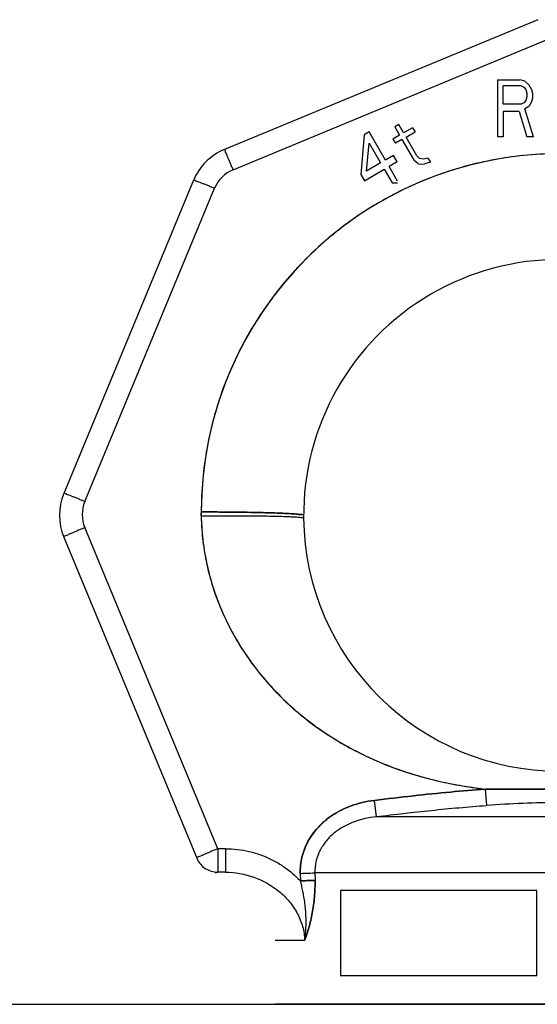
# Model space of a CAD drawing. Header units: millimetres. Extents: x 0 to 297, y 0 to 210.
# Tile 316 of 446: x 159.935 to 160.754, y 163.024 to 164.582. Entities that reach past the tile are written whole.
import ezdxf

# ---------------------------------------------------------------- set-up
doc = ezdxf.new("R2010")
doc.units = ezdxf.units.MM
doc.header["$LTSCALE"] = 16.335
doc.layers.get('0').update_dxf_attribs({"linetype": 'CONTINUOUS'})
doc.layers.add('001-M31079-X02', color=7, linetype='CONTINUOUS')

msp = doc.modelspace()

# ---------------------------------------------------------------- linework, layer by layer
at = {"color": 7, "linetype": 'Continuous'}
msp.add_line((158.0138, 163.0236), (161.7308, 163.0236), dxfattribs=at)
at = {"layer": '001-M31079-X02', "color": 9, "linetype": 'Continuous'}
for p, q in [((160.755, 164.5821), (160.259, 164.3767)), ((160.2728, 164.3446), (160.7687, 164.5501)), ((160.2103, 164.328), (160.0049, 163.832)), ((160.0381, 163.8194), (160.2436, 164.3154)), ((160.2224, 163.7967), (160.2224, 163.8009)), ((160.2486, 163.2699), (160.0381, 163.7781)), ((160.0049, 163.7631), (160.2158, 163.2539)), ((160.6719, 163.3641), (160.6737, 163.3384)), ((160.6719, 163.3641), (160.6737, 163.3384)), ((160.4996, 163.3206), (160.4964, 163.3464)), ((160.4996, 163.3206), (160.4964, 163.3464)), ((161.0792, 163.3206), (160.4996, 163.3206)), ((160.2608, 163.2699), (160.2486, 163.2699)), ((160.2486, 163.2699), (160.2486, 163.2327)), ((160.2608, 163.2699), (160.2608, 163.2327)), ((160.2608, 163.2327), (160.2486, 163.2327)), ((160.379, 163.2308), (160.3792, 163.219)), ((161.1766, 163.2317), (160.4022, 163.2317)), ((160.386, 163.1247), (160.3394, 163.1247))]:
    msp.add_line(p, q, dxfattribs=at)
at = {"layer": '001-M31079-X02', "color": 7, "linetype": 'Continuous'}
for p, q in [((160.6911, 164.4868), (160.7271, 164.4868)), ((160.6911, 164.4868), (160.6911, 164.3968)), ((160.7346, 164.4849), (160.7271, 164.4868)), ((160.7346, 164.4849), (160.7406, 164.4791)), ((160.7406, 164.4791), (160.7451, 164.4715)), ((160.7451, 164.4715), (160.7466, 164.4657)), ((160.7466, 164.4581), (160.7451, 164.4523)), ((160.7466, 164.4657), (160.7466, 164.4581)), ((160.7406, 164.4447), (160.7346, 164.4409)), ((160.7451, 164.4523), (160.7406, 164.4447)), ((160.7256, 164.437), (160.7001, 164.437)), ((160.7001, 164.437), (160.7001, 164.3968)), ((160.7256, 164.437), (160.7376, 164.3968)), ((160.7481, 164.3968), (160.7346, 164.4409)), ((160.535, 164.4162), (160.5285, 164.4124)), ((160.5285, 164.4124), (160.5361, 164.3992)), ((160.5426, 164.4029), (160.535, 164.4162)), ((160.5569, 164.4112), (160.5426, 164.4029)), ((160.5569, 164.4112), (160.5607, 164.4045)), ((160.4802, 164.4001), (160.4749, 164.3373)), ((160.488, 164.4046), (160.4802, 164.4001)), ((160.5138, 164.3598), (160.488, 164.4046)), ((160.5361, 164.3992), (160.5257, 164.3932)), ((160.5465, 164.3963), (160.5607, 164.4045)), ((160.5637, 164.3664), (160.5465, 164.3963)), ((160.7001, 164.3968), (160.6911, 164.3968)), ((160.7481, 164.3968), (160.7376, 164.3968)), ((160.484, 164.3425), (160.4879, 164.3868)), ((160.4879, 164.3868), (160.5061, 164.3553)), ((160.5257, 164.3932), (160.5296, 164.3865)), ((160.54, 164.3925), (160.5296, 164.3865)), ((160.54, 164.3925), (160.5591, 164.3594)), ((160.5268, 164.3673), (160.5138, 164.3598)), ((160.5326, 164.3573), (160.5268, 164.3673)), ((160.5637, 164.3664), (160.5679, 164.3622)), ((160.5061, 164.3553), (160.484, 164.3425)), ((160.5326, 164.3573), (160.5196, 164.3498)), ((160.533, 164.3266), (160.5196, 164.3498)), ((160.5655, 164.3542), (160.5591, 164.3594)), ((160.5655, 164.3542), (160.5713, 164.3532)), ((160.5737, 164.3612), (160.5679, 164.3622)), ((160.5713, 164.3532), (160.5762, 164.3538)), ((160.5811, 164.3632), (160.5737, 164.3612)), ((160.585, 164.3566), (160.5762, 164.3538)), ((160.5811, 164.3632), (160.585, 164.3566)), ((160.4749, 164.3373), (160.4806, 164.3273)), ((160.4806, 164.3273), (160.5118, 164.3453)), ((160.5118, 164.3453), (160.5243, 164.3237)), ((160.5243, 164.3237), (160.533, 164.3237)), ((160.2224, 163.8029), (160.2224, 163.7967)), ((160.2224, 163.8029), (160.2224, 163.7988)), ((160.379, 163.2308), (160.3792, 163.219))]:
    msp.add_line(p, q, dxfattribs=at)
at = {"layer": '001-M31079-X02', "color": 6, "linetype": 'Continuous'}
for p, q in [((160.7286, 164.4772), (160.7001, 164.4772)), ((160.7001, 164.4485), (160.7001, 164.4772)), ((160.7286, 164.4772), (160.7331, 164.4753)), ((160.7331, 164.4753), (160.7361, 164.4715)), ((160.7361, 164.4715), (160.7376, 164.4657)), ((160.7376, 164.46), (160.7361, 164.4543)), ((160.7376, 164.4657), (160.7376, 164.46)), ((160.7286, 164.4485), (160.7001, 164.4485)), ((160.7331, 164.4504), (160.7286, 164.4485)), ((160.7361, 164.4543), (160.7331, 164.4504)), ((160.4022, 163.2317), (160.4024, 163.2199)), ((160.7534, 163.2036), (160.4426, 163.2036)), ((160.4426, 163.2036), (160.4426, 163.0686)), ((160.7534, 163.0686), (160.7534, 163.2036)), ((160.7534, 163.0686), (160.4426, 163.0686)), ((161.2394, 163.0236), (160.3394, 163.0236))]:
    msp.add_line(p, q, dxfattribs=at)
at = {"layer": '001-M31079-X02', "color": 9, "linetype": 'Continuous'}
for centre, radius, start, end in [((160.2934, 164.2935), 0.09, 112.5, 157.5), ((160.2935, 164.2947), 0.054, 112.5027, 157.4973), ((160.088, 163.7976), 0.09, 157.5, 202.5), ((160.088, 163.7988), 0.054, 157.5027, 202.4973), ((160.7894, 163.7976), 0.405, 180.6298, 359.3702), ((160.7894, 212.9768), 49.6128, 269.86427, 270.13573), ((160.2486, 163.2687), 0.036, 202.5, 270)]:
    msp.add_arc(centre, radius, start, end, dxfattribs=at)
at = {"layer": '001-M31079-X02', "color": 7, "linetype": 'Continuous'}
msp.add_arc((160.7894, 163.8029), 0.567, 0, 180, dxfattribs=at)
at = {"layer": '001-M31079-X02', "color": 6, "linetype": 'Continuous'}
msp.add_arc((160.7894, 163.7976), 0.405, 359.3702, 180.6298, dxfattribs=at)
at = {"layer": '001-M31079-X02', "color": 9, "linetype": 'Continuous'}
for points, knots in [([(161.3564, 163.8029), (161.3564, 163.8199), (161.3549, 163.8538), (161.348, 163.9043), (161.3367, 163.954), (161.3209, 164.0025), (161.3009, 164.0493), (161.2768, 164.0942), (161.2487, 164.1367), (161.2169, 164.1766), (161.1817, 164.2134), (161.1433, 164.2469), (161.1021, 164.2768), (161.0584, 164.3029), (161.0125, 164.325), (160.9648, 164.3429), (160.9157, 164.3565), (160.8656, 164.3656), (160.8149, 164.3701), (160.7639, 164.3701), (160.7132, 164.3656), (160.6631, 164.3565), (160.614, 164.3429), (160.5663, 164.325), (160.5204, 164.3029), (160.4767, 164.2768), (160.4355, 164.2469), (160.3971, 164.2134), (160.3619, 164.1766), (160.3301, 164.1367), (160.302, 164.0942), (160.2779, 164.0493), (160.2579, 164.0025), (160.2421, 163.954), (160.2308, 163.9043), (160.2239, 163.8538), (160.2224, 163.8199), (160.2224, 163.8029)], [0, 0, 0, 0, 0.028575, 0.057156, 0.085737, 0.114317, 0.142895, 0.171472, 0.200048, 0.228622, 0.257194, 0.285764, 0.314333, 0.342901, 0.371466, 0.400031, 0.428594, 0.457157, 0.485719, 0.514281, 0.542844, 0.571406, 0.59997, 0.628534, 0.6571, 0.685667, 0.714236, 0.742807, 0.771379, 0.799953, 0.828529, 0.857106, 0.885684, 0.914264, 0.942844, 0.971426, 1, 1, 1, 1]), ([(160.2728, 164.3446), (160.272, 164.3465), (160.2705, 164.3502), (160.2682, 164.3556), (160.2661, 164.3607), (160.2641, 164.3651), (160.2626, 164.3693), (160.2606, 164.3722), (160.2604, 164.3773), (160.259, 164.3767)], [0, 0, 0, 0, 0.175082, 0.34414, 0.502227, 0.644724, 0.767468, 0.866877, 1, 1, 1, 1]), ([(160.2103, 164.328), (160.2109, 164.3295), (160.2148, 164.3262), (160.2184, 164.3255), (160.2226, 164.3238), (160.2272, 164.322), (160.2324, 164.32), (160.2379, 164.3177), (160.2416, 164.3162), (160.2436, 164.3154)], [0, 0, 0, 0, 0.134296, 0.234027, 0.357, 0.499553, 0.657434, 0.825927, 1, 1, 1, 1]), ([(160.0381, 163.8194), (160.0362, 163.8202), (160.0325, 163.8218), (160.027, 163.824), (160.0218, 163.8261), (160.0171, 163.8278), (160.013, 163.8296), (160.0094, 163.8303), (160.0055, 163.8335), (160.0049, 163.832)], [0, 0, 0, 0, 0.174066, 0.34256, 0.500442, 0.642997, 0.765971, 0.865703, 1, 1, 1, 1]), ([(160.3844, 163.7976), (160.3844, 163.7992), (160.3787, 163.7985), (160.3738, 163.7997), (160.3657, 163.8), (160.3563, 163.8006), (160.3446, 163.8011), (160.3312, 163.8016), (160.316, 163.802), (160.2992, 163.8023), (160.2812, 163.8026), (160.2621, 163.8028), (160.2424, 163.8029), (160.229, 163.8029), (160.2224, 163.8029)], [0, 0, 0, 0, 0.02982, 0.064811, 0.111629, 0.171497, 0.24316, 0.326315, 0.419777, 0.524502, 0.635428, 0.753215, 0.877723, 1, 1, 1, 1]), ([(160.2224, 163.8029), (160.2289, 163.8029), (160.2418, 163.8029), (160.2607, 163.8028), (160.2789, 163.8026), (160.2962, 163.8024), (160.3125, 163.802), (160.3277, 163.8017), (160.3414, 163.8012), (160.3538, 163.8008), (160.364, 163.8001), (160.3729, 163.7998), (160.3782, 163.7985), (160.3844, 163.7993), (160.3844, 163.7976)], [0, 0, 0, 0, 0.119326, 0.238323, 0.350682, 0.456135, 0.557526, 0.651234, 0.73688, 0.812698, 0.878047, 0.929721, 0.967962, 1, 1, 1, 1]), ([(160.2224, 163.7967), (160.2322, 163.7968), (160.252, 163.797), (160.2814, 163.797), (160.3097, 163.7969), (160.3318, 163.7965), (160.3475, 163.7961), (160.3573, 163.7958), (160.3656, 163.7954), (160.3724, 163.795), (160.3775, 163.7946), (160.3813, 163.7942), (160.3832, 163.7938), (160.3844, 163.7934), (160.3844, 163.7931)], [0, 0, 0, 0, 0.180599, 0.365648, 0.544133, 0.703922, 0.773279, 0.834152, 0.885712, 0.927563, 0.95952, 0.981825, 0.994942, 1, 1, 1, 1]), ([(160.2224, 163.7967), (160.2228, 163.7675), (160.2304, 163.7091), (160.2606, 163.6268), (160.3068, 163.5531), (160.3658, 163.4905), (160.4345, 163.4401), (160.51, 163.4024), (160.5897, 163.377), (160.6444, 163.3674), (160.6719, 163.3641)], [0, 0, 0, 0, 0.128514, 0.256351, 0.383132, 0.508688, 0.633005, 0.756182, 0.878418, 1, 1, 1, 1]), ([(160.0381, 163.7781), (160.0362, 163.7773), (160.0324, 163.7757), (160.0268, 163.7733), (160.0215, 163.7711), (160.0169, 163.769), (160.0126, 163.7673), (160.0095, 163.7652), (160.0042, 163.7647), (160.0049, 163.7631)], [0, 0, 0, 0, 0.172845, 0.340742, 0.498514, 0.641297, 0.764691, 0.864901, 1, 1, 1, 1]), ([(160.6719, 163.3641), (160.6535, 163.3628), (160.6155, 163.3597), (160.557, 163.3536), (160.5169, 163.3489), (160.4964, 163.3464)], [0, 0, 0, 0, 0.313983, 0.64732, 1, 1, 1, 1]), ([(160.9069, 163.3641), (160.8802, 163.3642), (160.8286, 163.364), (160.7502, 163.364), (160.6986, 163.3642), (160.6719, 163.3641)], [0, 0, 0, 0, 0.341255, 0.65875, 1, 1, 1, 1]), ([(160.4964, 163.3464), (160.4899, 163.3456), (160.4776, 163.3434), (160.46, 163.3382), (160.4442, 163.3314), (160.4301, 163.3234), (160.4178, 163.3141), (160.4071, 163.3039), (160.3982, 163.2929), (160.3909, 163.2812), (160.3854, 163.269), (160.3815, 163.2564), (160.3792, 163.2436), (160.3789, 163.235), (160.379, 163.2308)], [0, 0, 0, 0, 0.107248, 0.208031, 0.302685, 0.392012, 0.476842, 0.557967, 0.636039, 0.71167, 0.785547, 0.858189, 0.929779, 1, 1, 1, 1]), ([(160.4996, 163.3206), (160.5286, 163.3242), (160.5866, 163.3309), (160.6447, 163.3363), (160.6737, 163.3384)], [0, 0, 0, 0, 0.500713, 1, 1, 1, 1]), ([(160.9051, 163.3384), (160.8858, 163.3397), (160.8472, 163.342), (160.7894, 163.3433), (160.7316, 163.342), (160.693, 163.3397), (160.6737, 163.3384)], [0, 0, 0, 0, 0.250568, 0.5, 0.749432, 1, 1, 1, 1]), ([(160.4996, 163.3206), (160.4872, 163.3192), (160.4688, 163.3151), (160.4463, 163.3046), (160.4313, 163.2942), (160.4187, 163.2813), (160.4091, 163.2661), (160.4032, 163.2493), (160.4021, 163.2375), (160.4022, 163.2317)], [0, 0, 0, 0, 0.258475, 0.385509, 0.510919, 0.63479, 0.757331, 0.878888, 1, 1, 1, 1]), ([(160.2486, 163.2699), (160.2467, 163.2691), (160.2429, 163.2676), (160.2373, 163.2652), (160.232, 163.2629), (160.2274, 163.2608), (160.2231, 163.2591), (160.22, 163.257), (160.2147, 163.2565), (160.2154, 163.255)], [0, 0, 0, 0, 0.170904, 0.339315, 0.497992, 0.640873, 0.764303, 0.864739, 1, 1, 1, 1]), ([(160.2608, 163.2699), (160.2671, 163.2699), (160.2797, 163.2692), (160.2985, 163.2659), (160.3168, 163.2604), (160.3344, 163.2528), (160.3508, 163.2433), (160.3659, 163.2321), (160.375, 163.2235), (160.3792, 163.219)], [0, 0, 0, 0, 0.142409, 0.286032, 0.430381, 0.574801, 0.718483, 0.860524, 1, 1, 1, 1]), ([(160.2608, 163.2327), (160.276, 163.2327), (160.3067, 163.2273), (160.3405, 163.2082), (160.3622, 163.1868), (160.3751, 163.168), (160.3836, 163.1471), (160.3859, 163.1322), (160.386, 163.1247)], [0, 0, 0, 0, 0.25143, 0.503272, 0.628972, 0.753715, 0.877314, 1, 1, 1, 1]), ([(160.379, 163.2308), (160.3813, 163.2309), (160.3859, 163.231), (160.3923, 163.2312), (160.3977, 163.2314), (160.4009, 163.2316), (160.4022, 163.2317)], [0, 0, 0, 0, 0.304503, 0.5896, 0.826919, 1, 1, 1, 1]), ([(160.3792, 163.219), (160.3815, 163.2191), (160.3859, 163.2192), (160.3923, 163.2194), (160.3977, 163.2196), (160.401, 163.2198), (160.4024, 163.2199)], [0, 0, 0, 0, 0.292513, 0.575188, 0.818321, 1, 1, 1, 1]), ([(160.4024, 163.2199), (160.401, 163.2198), (160.3977, 163.2196), (160.3923, 163.2194), (160.3859, 163.2192), (160.3815, 163.2191), (160.3792, 163.219)], [0, 0, 0, 0, 0.181684, 0.424818, 0.707491, 1, 1, 1, 1]), ([(160.386, 163.1247), (160.3871, 163.1313), (160.3884, 163.1446), (160.3884, 163.1646), (160.3866, 163.1841), (160.3836, 163.2022), (160.3807, 163.2136), (160.3792, 163.219)], [0, 0, 0, 0, 0.207564, 0.421591, 0.628947, 0.822617, 1, 1, 1, 1]), ([(160.4024, 163.2199), (160.4026, 163.2111), (160.402, 163.1937), (160.3986, 163.1686), (160.3932, 163.1457), (160.3885, 163.1314), (160.386, 163.1247)], [0, 0, 0, 0, 0.273916, 0.536495, 0.779955, 1, 1, 1, 1]), ([(160.386, 163.1247), (160.3885, 163.1314), (160.3932, 163.1457), (160.3986, 163.1686), (160.402, 163.1937), (160.4026, 163.2111), (160.4024, 163.2199)], [0, 0, 0, 0, 0.220045, 0.463505, 0.726083, 1, 1, 1, 1])]:
    msp.add_open_spline(points, degree=3, knots=knots, dxfattribs=at)
at = {"layer": '001-M31079-X02', "color": 7, "linetype": 'Continuous'}
for points, knots in [([(160.2224, 163.7967), (160.2226, 163.7848), (160.224, 163.7609), (160.2296, 163.7249), (160.2387, 163.689), (160.2514, 163.6533), (160.2677, 163.6182), (160.2875, 163.5843), (160.3108, 163.5517), (160.3374, 163.5207), (160.3673, 163.4917), (160.4005, 163.465), (160.4367, 163.4407), (160.4762, 163.4191), (160.519, 163.4004), (160.5655, 163.3847), (160.6167, 163.3721), (160.6529, 163.3665), (160.6719, 163.3641)], [0, 0, 0, 0, 0.052181, 0.105354, 0.159651, 0.215126, 0.271704, 0.32921, 0.387812, 0.447543, 0.508501, 0.570744, 0.634508, 0.700129, 0.768169, 0.839498, 0.915758, 1, 1, 1, 1]), ([(160.4964, 163.3464), (160.5169, 163.3489), (160.557, 163.3536), (160.6155, 163.3597), (160.6535, 163.3629), (160.6719, 163.3641)], [0, 0, 0, 0, 0.352866, 0.686157, 1, 1, 1, 1]), ([(160.379, 163.2308), (160.3789, 163.2351), (160.3793, 163.2438), (160.3815, 163.2566), (160.3854, 163.2692), (160.391, 163.2814), (160.3983, 163.293), (160.4072, 163.304), (160.4179, 163.3142), (160.4302, 163.3234), (160.4442, 163.3314), (160.46, 163.3382), (160.4775, 163.3434), (160.4899, 163.3456), (160.4964, 163.3464)], [0, 0, 0, 0, 0.071456, 0.143201, 0.215645, 0.289352, 0.3649, 0.44284, 0.523767, 0.608375, 0.697396, 0.791631, 0.892104, 1, 1, 1, 1])]:
    msp.add_open_spline(points, degree=3, knots=knots, dxfattribs=at)
at = {"layer": '001-M31079-X02', "color": 9, "linetype": 'Continuous'}
msp.add_open_spline([(160.2486, 163.2327), (160.2473, 163.2327), (160.2423, 163.2312), (160.2473, 163.2327), (160.2486, 163.2327)], degree=3, dxfattribs=at)

doc.saveas('drawing.dxf')
